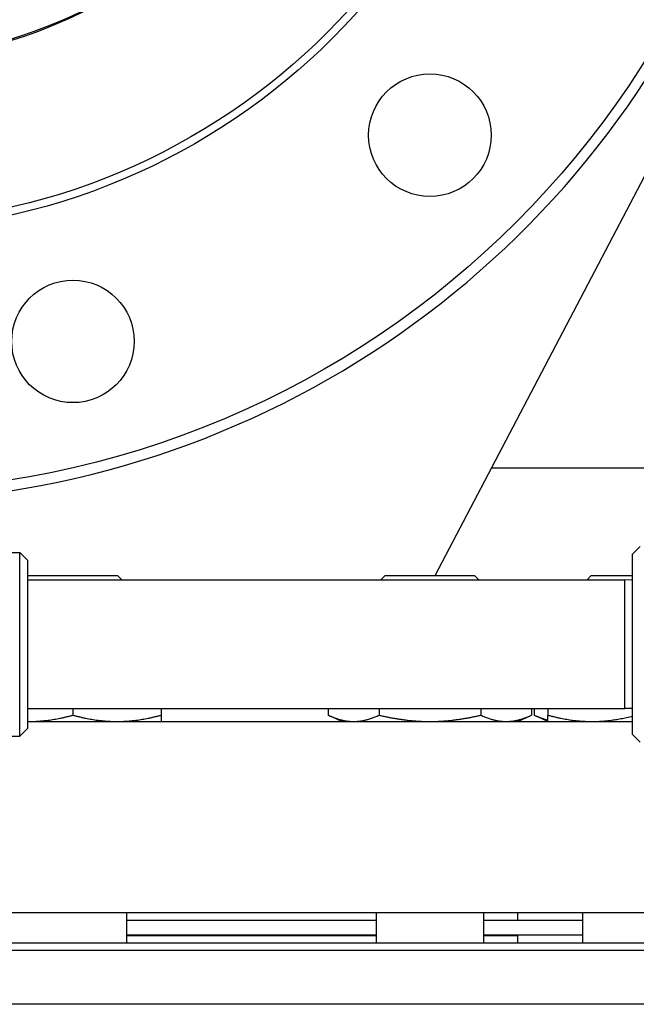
# Model space of a CAD drawing. Header units: inches. Extents: x 18 to 846, y -44 to 561.
# Tile 445 of 637: x 436.43 to 441.46, y 256.83 to 264.87. Entities that reach past the tile are written whole.
import ezdxf

# ---------------------------------------------------------------- set-up
doc = ezdxf.new("R2010")
doc.units = ezdxf.units.IN
doc.header["$LTSCALE"] = 24
doc.header["$MEASUREMENT"] = 0
doc.layers.add('Visible (ANSI)', color=7, linetype='Continuous', lineweight=30)

msp = doc.modelspace()

# ---------------------------------------------------------------- linework, layer by layer
at = {"layer": 'Visible (ANSI)'}
for p, q in [((439.81761, 260.329), (441.78711, 264.08633)), ((442.01593, 261.2065), (440.27758, 261.2065)), ((441.42843, 260.504), (441.49093, 260.5665)), ((435.99093, 260.519), (436.42843, 260.519)), ((436.42843, 259.019), (436.42843, 260.519)), ((436.49093, 260.4565), (436.42843, 260.519)), ((436.49093, 260.4565), (436.49093, 259.0815)), ((441.42843, 259.034), (441.42843, 260.504)), ((436.49617, 260.329), (436.49093, 260.32376)), ((436.49093, 260.294), (441.36593, 260.294)), ((436.49617, 260.329), (437.22534, 260.329)), ((437.22534, 260.329), (437.26034, 260.294)), ((439.41004, 260.329), (439.37504, 260.294)), ((439.41004, 260.329), (440.13921, 260.329)), ((440.13921, 260.329), (440.17421, 260.294)), ((441.09236, 260.329), (441.05736, 260.294)), ((441.09236, 260.329), (441.42843, 260.329)), ((441.36593, 259.244), (441.36593, 260.294)), ((441.42843, 260.29237), (441.36593, 260.294)), ((436.49093, 259.244), (441.36593, 259.244)), ((436.86075, 259.244), (436.86075, 259.19087)), ((437.57975, 259.244), (437.57975, 259.19087)), ((438.94439, 259.244), (438.94439, 259.19087)), ((439.05562, 259.139), (438.94439, 259.19087)), ((439.35951, 259.244), (439.35951, 259.19087)), ((440.18974, 259.244), (440.18974, 259.19087)), ((440.49362, 259.139), (440.60485, 259.19087)), ((440.60485, 259.244), (440.60485, 259.19087)), ((440.62672, 259.244), (440.62672, 259.19087)), ((440.73795, 259.139), (440.62672, 259.19087)), ((440.73795, 259.244), (440.73795, 259.19087)), ((441.42843, 259.24564), (441.36593, 259.244)), ((436.49093, 259.139), (441.42843, 259.139)), ((435.68843, 259.019), (436.42843, 259.019)), ((436.49093, 259.0815), (436.42843, 259.019)), ((441.42843, 259.034), (441.49093, 258.9715)), ((442.55343, 257.579), (427.80343, 257.579)), ((437.29825, 257.579), (437.29825, 257.334)), ((439.33712, 257.579), (439.33712, 257.334)), ((440.21212, 257.579), (440.21212, 257.334)), ((440.48843, 257.579), (440.48843, 257.519)), ((441.01945, 257.579), (441.01945, 257.334)), ((437.29825, 257.519), (439.33712, 257.519)), ((440.21212, 257.519), (441.01945, 257.519)), ((437.29825, 257.399), (439.33712, 257.399)), ((440.21212, 257.399), (441.01945, 257.399)), ((440.36843, 257.399), (440.36843, 257.394)), ((427.74093, 257.334), (442.61593, 257.334)), ((437.29825, 257.394), (439.33712, 257.394)), ((440.21212, 257.394), (440.48843, 257.394)), ((440.48843, 257.394), (440.48843, 257.334)), ((442.67843, 257.2715), (427.67843, 257.2715)), ((520.67843, 256.8315), (349.67843, 256.8315))]:
    msp.add_line(p, q, dxfattribs=at)
for centre, radius in [((435.17843, 268.519), 7.5), ((435.17843, 268.519), 5.378), ((435.17843, 268.519), 5.315), ((435.17843, 268.519), 4), ((435.17843, 268.519), 3.99), ((439.77462, 263.92281), 0.5), ((436.86075, 262.24048), 0.5)]:
    msp.add_circle(centre, radius, dxfattribs=at)
msp.add_arc((435.17843, 268.519), 7.588, 134.247392, 45.752608, dxfattribs=at)
for points, weights in [([(436.50125, 259.139), (436.6681, 259.139), (436.86075, 259.19087)], [1, 1.0379548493, 1]), ([(436.86075, 259.19087), (437.05341, 259.139), (437.22025, 259.139)], [1, 1.0379548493, 1]), ([(437.22025, 259.139), (437.3871, 259.139), (437.57975, 259.19087)], [1, 1.0379548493, 1]), ([(437.57975, 259.19087), (437.57975, 259.139), (437.57975, 259.139)], [1, 1.0379548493, 1]), ([(438.94439, 259.19087), (439.05562, 259.139), (439.15195, 259.139)], [1, 1.0379548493, 1]), ([(439.15195, 259.139), (439.24828, 259.139), (439.35951, 259.19087)], [1, 1.0379548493, 1]), ([(439.35951, 259.19087), (439.58197, 259.139), (439.77462, 259.139)], [1, 1.0379548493, 1]), ([(439.77462, 259.139), (439.96728, 259.139), (440.18974, 259.19087)], [1, 1.0379548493, 1]), ([(440.18974, 259.19087), (440.30097, 259.139), (440.3973, 259.139)], [1, 1.0379548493, 1]), ([(440.3973, 259.139), (440.49362, 259.139), (440.60485, 259.19087)], [1, 1.0379548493, 1]), ([(440.62672, 259.19087), (440.68536, 259.16352), (440.73795, 259.15083)], [1, 1.01965956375, 1.01895290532]), ([(440.73795, 259.19087), (440.9306, 259.139), (441.09745, 259.139)], [1, 1.0379548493, 1]), ([(440.73795, 259.139), (440.73795, 259.139), (440.73795, 259.19087)], [1, 1.0379548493, 1]), ([(441.09745, 259.139), (441.25266, 259.139), (441.42843, 259.18342)], [1, 1.03521467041, 1.00508469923]), ([(436.49093, 259.13905), (436.49609, 259.139), (436.50125, 259.139)], [1.00219746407, 1.00113252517, 1])]:
    msp.add_rational_spline(points, weights, degree=2, dxfattribs=at)

doc.saveas('drawing.dxf')
